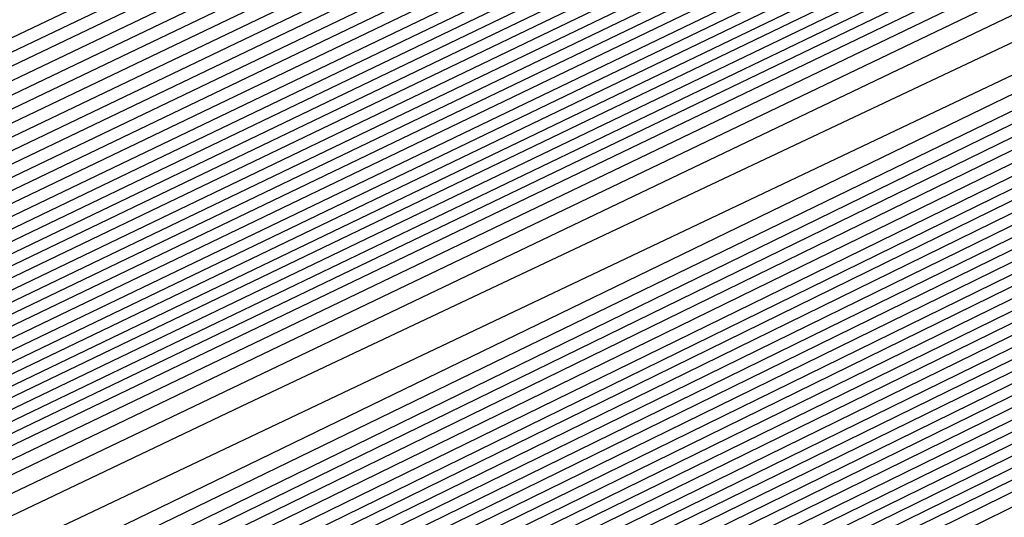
# Model space of a CAD drawing. Extents: x 3249832 to 3255657, y 13789405 to 13793316.
# Tile 308 of 656: x 3254704.172 to 3254705.466, y 13790582.634 to 13790583.288. Entities that reach past the tile are written whole.
import ezdxf

# ---------------------------------------------------------------- set-up
doc = ezdxf.new("R2010")
doc.units = 0
doc.header["$LTSCALE"] = 100
doc.header["$MEASUREMENT"] = 0
for name, color, linetype in [('GRATIO_CON', 10, 'CONTINUOUS'), ('GRATIO_ICON', 7, 'CONTINUOUS'), ('TARGETS_EAST', 7, 'CONTINUOUS')]:
    doc.layers.add(name, color=color, linetype=linetype)

# ---------------------------------------------------------------- blocks, each defined once
blk = doc.blocks.new('Gratio_032316_contours')
at = {"layer": 'GRATIO_CON', "color": 1, "linetype": 'Continuous', "flags": 128}
for points in [[(3254643.9573, 13790552.6097), (3254661.9705, 13790561.3498), (3254683.1246, 13790571.6892), (3254701.0934, 13790580.4969), (3254711.1333, 13790585.4226), (3254714.8321, 13790587.2398), (3254715.3601, 13790587.5029), (3254715.3596, 13790587.5069), (3254715.3595, 13790587.5098), (3254715.3603, 13790587.5104), (3254715.8805, 13790587.7597), (3254719.5093, 13790589.5191), (3254729.3537, 13790594.3022), (3254746.9632, 13790602.8693), (3254767.6581, 13790612.9672), (3254785.2011, 13790621.5892)], [(3254645.7757, 13790553.5142), (3254663.3285, 13790562.0309), (3254683.9419, 13790572.1067), (3254701.4513, 13790580.6909), (3254711.2342, 13790585.4933), (3254714.8385, 13790587.2659), (3254715.3542, 13790587.5212), (3254715.853, 13790587.7617), (3254719.3325, 13790589.4492), (3254728.7721, 13790594.0356), (3254745.6576, 13790602.2505), (3254765.5015, 13790611.9331), (3254782.3232, 13790620.2006)], [(3254647.5941, 13790554.4186), (3254664.6865, 13790562.712), (3254684.7593, 13790572.5235), (3254701.8095, 13790580.8826), (3254711.336, 13790585.5591), (3254714.8458, 13790587.2852), (3254715.348, 13790587.5339), (3254715.8254, 13790587.7641), (3254719.1557, 13790589.3793), (3254728.1905, 13790593.7691), (3254744.3519, 13790601.6317), (3254763.3449, 13790610.8991), (3254779.4453, 13790618.8121)], [(3254651.2308, 13790556.2274), (3254667.4026, 13790564.0741), (3254686.3942, 13790573.3572), (3254702.526, 13790581.266), (3254711.5395, 13790585.6907), (3254714.8603, 13790587.3239), (3254715.3355, 13790587.5594), (3254715.7702, 13790587.7691), (3254718.8022, 13790589.2396), (3254727.0274, 13790593.236), (3254741.7406, 13790600.3941), (3254759.0318, 13790608.8311), (3254773.6894, 13790616.035)], [(3254653.0492, 13790557.1319), (3254668.7606, 13790564.7552), (3254687.2116, 13790573.774), (3254702.8843, 13790581.4577), (3254711.6412, 13790585.7564), (3254714.8676, 13790587.3433), (3254715.3293, 13790587.5721), (3254715.7426, 13790587.7716), (3254718.6254, 13790589.1697), (3254726.4458, 13790592.9695), (3254740.435, 13790599.7753), (3254756.8752, 13790607.7971), (3254770.8115, 13790614.6465), (3254778.5294, 13790618.5309)], [(3254646.2517, 13790553.9528), (3254654.8675, 13790558.0363), (3254670.1186, 13790565.4362), (3254688.0291, 13790574.1908), (3254703.2426, 13790581.6494), (3254711.743, 13790585.8222), (3254714.8749, 13790587.3627), (3254715.3231, 13790587.5848), (3254715.7151, 13790587.774), (3254718.4486, 13790589.0998), (3254725.8643, 13790592.703), (3254739.1294, 13790599.1565), (3254754.7186, 13790606.7631), (3254767.9336, 13790613.258), (3254775.252, 13790616.9413)], [(3254648.3232, 13790554.9771), (3254656.6859, 13790558.9407), (3254671.4766, 13790566.1173), (3254688.8465, 13790574.6076), (3254703.6008, 13790581.8411), (3254711.8447, 13790585.888), (3254714.8821, 13790587.382), (3254715.3169, 13790587.5976), (3254715.6875, 13790587.7765), (3254718.2718, 13790589.03), (3254725.2827, 13790592.4364), (3254737.8237, 13790598.5377), (3254752.562, 13790605.7291), (3254765.0557, 13790611.8694), (3254771.9746, 13790615.3518)], [(3254652.466, 13790557.0257), (3254660.3226, 13790560.7496), (3254674.1927, 13790567.4794), (3254690.4813, 13790575.4413), (3254704.3173, 13790582.2246), (3254712.0482, 13790586.0196), (3254714.8967, 13790587.4207), (3254715.3044, 13790587.623), (3254715.6323, 13790587.7815), (3254717.9183, 13790588.8903), (3254724.1196, 13790591.9033), (3254735.2124, 13790597.3001), (3254748.2489, 13790603.6611), (3254759.2998, 13790609.0924), (3254765.4198, 13790612.1726), (3254767.5973, 13790613.3706), (3254767.8046, 13790613.628), (3254767.8447, 13790613.807), (3254768.8446, 13790614.4523), (3254771.7623, 13790616.0293)], [(3254651.241, 13790556.5836), (3254654.5375, 13790558.0501), (3254662.141, 13790561.654), (3254675.5507, 13790568.1605), (3254691.2988, 13790575.8581), (3254704.6756, 13790582.4163), (3254712.1499, 13790586.0854), (3254714.904, 13790587.4401), (3254715.2982, 13790587.6357), (3254715.6047, 13790587.7839), (3254717.7415, 13790588.8204), (3254723.538, 13790591.6368), (3254733.9068, 13790596.6813), (3254746.0923, 13790602.627), (3254756.4219, 13790607.7038), (3254762.1424, 13790610.583), (3254764.1778, 13790611.7028), (3254764.3715, 13790611.9434), (3254764.4337, 13790612.1232), (3254765.5415, 13790612.8137), (3254768.7386, 13790614.5249), (3254774.566, 13790617.5186)], [(3254651.548, 13790556.8702), (3254653.3699, 13790557.6315), (3254656.6089, 13790559.0744), (3254663.9594, 13790562.5584), (3254676.9087, 13790568.8416), (3254692.1162, 13790576.2749), (3254705.0338, 13790582.608), (3254712.2517, 13790586.1512), (3254714.9112, 13790587.4594), (3254715.292, 13790587.6484), (3254715.5771, 13790587.7864), (3254717.5647, 13790588.7505), (3254722.9564, 13790591.3703), (3254732.6011, 13790596.0625), (3254743.9357, 13790601.593), (3254753.544, 13790606.3153), (3254758.865, 13790608.9934), (3254760.7582, 13790610.035), (3254760.9385, 13790610.2589), (3254761.0228, 13790610.4394), (3254762.2384, 13790611.1751), (3254765.7149, 13790613.0205), (3254772.0375, 13790616.2604)], [(3254678.2668, 13790569.5227), (3254692.9336, 13790576.6918), (3254705.3921, 13790582.7997), (3254712.3534, 13790586.217), (3254714.9185, 13790587.4788), (3254715.2858, 13790587.6612), (3254715.5496, 13790587.7889), (3254717.3879, 13790588.6807), (3254722.3749, 13790591.1037), (3254731.2955, 13790595.4436), (3254741.7791, 13790600.559), (3254750.666, 13790604.9267), (3254755.5876, 13790607.4038), (3254757.3387, 13790608.3672), (3254757.5054, 13790608.5743), (3254757.6118, 13790608.7556), (3254758.9353, 13790609.5366), (3254762.6912, 13790611.5161), (3254769.509, 13790615.0021), (3254777.6739, 13790619.1394)], [(3254680.9828, 13790570.8848), (3254694.5684, 13790577.5253), (3254706.1082, 13790583.1826), (3254712.556, 13790586.3474), (3254714.9315, 13790587.5159), (3254715.271, 13790587.6858), (3254715.2714, 13790587.6881), (3254715.2722, 13790587.6892), (3254715.2732, 13790587.689), (3254715.4944, 13790587.7945), (3254717.0344, 13790588.541), (3254721.2117, 13790590.5707), (3254728.6842, 13790594.206), (3254737.4659, 13790598.491), (3254744.9102, 13790602.1497), (3254749.0328, 13790604.2246), (3254750.4996, 13790605.0316), (3254750.6393, 13790605.2051), (3254750.7899, 13790605.388), (3254752.329, 13790606.2594), (3254756.6438, 13790608.5072), (3254764.4521, 13790612.4857), (3254773.7947, 13790617.2146)], [(3254682.3408, 13790571.5658), (3254695.3858, 13790577.9421), (3254706.4664, 13790583.3743), (3254712.6576, 13790586.4132), (3254714.9386, 13790587.5352), (3254715.2646, 13790587.6983), (3254715.2651, 13790587.7006), (3254715.2659, 13790587.7017), (3254715.267, 13790587.7016), (3254715.4668, 13790587.797), (3254716.8576, 13790588.4711), (3254720.6302, 13790590.3041), (3254727.3786, 13790593.5872), (3254735.3094, 13790597.457), (3254742.0323, 13790600.7611), (3254745.7554, 13790602.635), (3254747.0801, 13790603.3639), (3254747.2062, 13790603.5205), (3254747.379, 13790603.7042), (3254749.0259, 13790604.6209), (3254753.6201, 13790607.0028), (3254761.9237, 13790611.2275), (3254771.8551, 13790616.2521)], [(3254683.6989, 13790572.2469), (3254696.2032, 13790578.3589), (3254706.8246, 13790583.566), (3254712.7593, 13790586.4789), (3254714.9457, 13790587.5545), (3254715.2583, 13790587.7108), (3254715.2588, 13790587.7131), (3254715.2597, 13790587.7142), (3254715.2608, 13790587.7142), (3254715.4392, 13790587.7994), (3254716.6808, 13790588.4013), (3254720.0486, 13790590.0376), (3254726.0729, 13790592.9684), (3254733.1528, 13790596.423), (3254739.1543, 13790599.3726), (3254742.478, 13790601.0454), (3254743.6606, 13790601.6961), (3254743.7731, 13790601.8359), (3254743.968, 13790602.0204), (3254745.7228, 13790602.9823), (3254750.5964, 13790605.4984), (3254759.3952, 13790609.9692), (3254769.9155, 13790615.2897), (3254779.2011, 13790619.9784)], [(3254685.0569, 13790572.928), (3254697.0206, 13790578.7757), (3254707.1829, 13790583.7577), (3254712.8609, 13790586.5447), (3254714.9528, 13790587.5738), (3254715.2519, 13790587.7234), (3254715.2526, 13790587.7256), (3254715.2535, 13790587.7267), (3254715.2546, 13790587.7269), (3254715.4116, 13790587.8019), (3254716.504, 13790588.3314), (3254719.4671, 13790589.7711), (3254724.7673, 13790592.3496), (3254730.9962, 13790595.389), (3254736.2764, 13790597.9841), (3254739.2006, 13790599.4558), (3254740.241, 13790600.0283), (3254740.3401, 13790600.1513), (3254740.5571, 13790600.3366), (3254742.4197, 13790601.3437), (3254747.5727, 13790603.994), (3254756.8668, 13790608.711), (3254767.9759, 13790614.3273), (3254777.7802, 13790619.2776)], [(3254687.7729, 13790574.2901), (3254698.6554, 13790579.6094), (3254707.8993, 13790584.1411), (3254713.0642, 13790586.6762), (3254714.9671, 13790587.6123), (3254715.2393, 13790587.7484), (3254715.24, 13790587.7505), (3254715.241, 13790587.7518), (3254715.2422, 13790587.7521), (3254715.3565, 13790587.8068), (3254716.1504, 13790588.1917), (3254718.3039, 13790589.238), (3254722.156, 13790591.112), (3254726.683, 13790593.3209), (3254730.5206, 13790595.207), (3254732.6458, 13790596.2766), (3254733.4019, 13790596.6927), (3254733.4739, 13790596.7821), (3254733.7351, 13790596.969), (3254735.8135, 13790598.0666), (3254741.5253, 13790600.9852), (3254751.8099, 13790606.1945), (3254764.0967, 13790612.4024), (3254774.9383, 13790617.8759)], [(3254689.131, 13790574.9712), (3254699.4729, 13790580.0262), (3254708.2575, 13790584.3328), (3254713.1658, 13790586.742), (3254714.9742, 13790587.6316), (3254715.2329, 13790587.761), (3254715.2337, 13790587.763), (3254715.2348, 13790587.7643), (3254715.2359, 13790587.7648), (3254715.3289, 13790587.8092), (3254715.9737, 13790588.1218), (3254717.7224, 13790588.9714), (3254720.8504, 13790590.4932), (3254724.5264, 13790592.2869), (3254727.6426, 13790593.8185), (3254729.3684, 13790594.687), (3254729.9824, 13790595.0249), (3254730.0409, 13790595.0975), (3254730.3242, 13790595.2852), (3254732.5104, 13790596.428), (3254738.5016, 13790599.4807), (3254749.2814, 13790604.9363), (3254762.1571, 13790611.44), (3254773.5174, 13790617.1751)], [(3254690.489, 13790575.6522), (3254700.2903, 13790580.443), (3254708.6157, 13790584.5245), (3254713.2674, 13790586.8077), (3254714.9813, 13790587.6509), (3254715.2266, 13790587.7735), (3254715.2275, 13790587.7755), (3254715.2286, 13790587.7768), (3254715.2297, 13790587.7774), (3254715.3013, 13790587.8117), (3254715.7969, 13790588.0519), (3254717.1408, 13790588.7049), (3254719.5447, 13790589.8744), (3254722.3699, 13790591.2529), (3254724.7647, 13790592.4299), (3254726.091, 13790593.0974), (3254726.5629, 13790593.3571), (3254726.6078, 13790593.4129), (3254726.9132, 13790593.6014), (3254729.2072, 13790594.7894), (3254735.4779, 13790597.9763), (3254746.753, 13790603.6781), (3254760.2175, 13790610.4776), (3254772.0965, 13790616.4743)], [(3254691.847, 13790576.3333), (3254701.1077, 13790580.8598), (3254708.9739, 13790584.7162), (3254713.3691, 13790586.8735), (3254714.9885, 13790587.6701), (3254715.2202, 13790587.7861), (3254715.2212, 13790587.788), (3254715.2224, 13790587.7893), (3254715.2235, 13790587.79), (3254715.2737, 13790587.8141), (3254715.6201, 13790587.9821), (3254716.5592, 13790588.4384), (3254718.2391, 13790589.2556), (3254720.2133, 13790590.2189), (3254721.8868, 13790591.0414), (3254722.8136, 13790591.5079), (3254723.1433, 13790591.6893), (3254723.1747, 13790591.7283), (3254723.5023, 13790591.9176), (3254725.9041, 13790593.1509), (3254732.4543, 13790596.4719), (3254744.2245, 13790602.4199), (3254758.2779, 13790609.5152)], [(3254687.5981, 13790574.316), (3254694.5631, 13790577.6954), (3254702.7425, 13790581.6935), (3254709.6903, 13790585.0996), (3254713.5723, 13790587.005), (3254715.0027, 13790587.7087), (3254715.2076, 13790587.8111), (3254715.2155, 13790587.8162), (3254715.2646, 13790587.8408), (3254715.3952, 13790587.9046), (3254715.6275, 13790588.0179), (3254715.8997, 13790588.1512), (3254716.1297, 13790588.2654), (3254716.6303, 13790588.5199), (3254719.2939, 13790589.8681), (3254726.4082, 13790593.462), (3254739.168, 13790599.9031), (3254754.3988, 13790607.5903), (3254767.8337, 13790614.3719), (3254776.2164, 13790618.6078)], [(3254651.0069, 13790556.9616), (3254655.5123, 13790559.1072), (3254661.3217, 13790561.894), (3254668.1197, 13790565.1602), (3254674.8023, 13790568.3631), (3254680.0684, 13790570.8643), (3254683.1747, 13790572.3015), (3254685.6089, 13790573.4148), (3254689.4165, 13790575.2204), (3254695.9211, 13790578.3765), (3254703.5599, 13790582.1103), (3254710.0485, 13790585.2913), (3254713.674, 13790587.0708), (3254715.0098, 13790587.728), (3254715.2012, 13790587.8237), (3254715.5767, 13790588.0145), (3254718.1988, 13790589.3384), (3254725.3135, 13790592.9288), (3254738.0825, 13790599.3724), (3254753.3307, 13790607.0675), (3254766.7985, 13790613.8657), (3254775.2332, 13790618.1281)], [(3254651.9652, 13790557.4392), (3254656.6382, 13790559.6653), (3254662.6638, 13790562.5558), (3254669.7147, 13790565.9438), (3254676.6453, 13790569.2668), (3254682.1055, 13790571.8639), (3254685.3036, 13790573.3493), (3254687.6804, 13790574.4392), (3254691.2349, 13790576.1249), (3254697.2791, 13790579.0576), (3254704.3773, 13790582.5271), (3254710.4067, 13790585.483), (3254713.7756, 13790587.1366), (3254715.0169, 13790587.7472), (3254715.1948, 13790587.8363), (3254715.5637, 13790588.0238), (3254718.1399, 13790589.3246), (3254725.1298, 13790592.8522), (3254737.6771, 13790599.1838), (3254752.6727, 13790606.7516), (3254765.9448, 13790613.4511), (3254774.3039, 13790617.6754)], [(3254652.9236, 13790557.9168), (3254657.7641, 13790560.2233), (3254664.0059, 13790563.2177), (3254671.3097, 13790566.7274), (3254678.4883, 13790570.1706), (3254684.1427, 13790572.8635), (3254687.4325, 13790574.3972), (3254689.7518, 13790575.4635), (3254693.0532, 13790577.0293), (3254698.6371, 13790579.7386), (3254705.1948, 13790582.9439), (3254710.7649, 13790585.6747), (3254713.8772, 13790587.2023), (3254715.024, 13790587.7665), (3254715.1884, 13790587.8489), (3254715.5508, 13790588.0331), (3254718.0809, 13790589.3107), (3254724.9462, 13790592.7755), (3254737.2717, 13790598.9953), (3254752.0148, 13790606.4357), (3254765.0911, 13790613.0365), (3254773.3746, 13790617.2228)], [(3254651.3, 13790557.2133), (3254654.8403, 13790558.872), (3254660.0158, 13790561.3394), (3254666.6901, 13790564.5414), (3254674.4997, 13790568.2945), (3254682.1743, 13790571.9781), (3254688.2171, 13790574.8626), (3254691.6904, 13790576.4929), (3254693.8947, 13790577.5121), (3254696.69, 13790578.8381), (3254701.3532, 13790581.1008), (3254706.8296, 13790583.7776), (3254711.4814, 13790586.0581), (3254714.0805, 13790587.3339), (3254715.0382, 13790587.8051), (3254715.1756, 13790587.8741), (3254715.5248, 13790588.0517), (3254717.9631, 13790589.2831), (3254724.5788, 13790592.6221), (3254736.4608, 13790598.6182), (3254750.699, 13790605.8039), (3254763.3837, 13790612.2073), (3254771.5159, 13790616.3175)], [(3254652.1439, 13790557.6356), (3254655.7986, 13790559.3495), (3254661.1417, 13790561.8975), (3254668.0321, 13790565.2032), (3254676.0946, 13790569.078), (3254684.0173, 13790572.8819), (3254690.2542, 13790575.8622), (3254693.8193, 13790577.5407), (3254695.9661, 13790578.5364), (3254698.5083, 13790579.7426), (3254702.7112, 13790581.7819), (3254707.647, 13790584.1944), (3254711.8396, 13790586.2498), (3254714.1821, 13790587.3996), (3254715.0454, 13790587.8244), (3254715.1692, 13790587.8867), (3254715.5119, 13790588.061), (3254717.9042, 13790589.2693), (3254724.3952, 13790592.5454), (3254736.0554, 13790598.4297), (3254750.0411, 13790605.488), (3254762.53, 13790611.7927), (3254770.5866, 13790615.8649), (3254774.8217, 13790618.021)], [(3254692.2914, 13790576.8618), (3254695.9482, 13790578.5886), (3254698.0375, 13790579.5607), (3254700.3267, 13790580.647), (3254704.0693, 13790582.4629), (3254708.4644, 13790584.6112), (3254712.1978, 13790586.4415), (3254714.2838, 13790587.4654), (3254715.0525, 13790587.8436), (3254715.1628, 13790587.899), (3254715.1638, 13790587.9005), (3254715.1651, 13790587.902), (3254715.1662, 13790587.9033), (3254715.5018, 13790588.0733), (3254717.8471, 13790589.2573), (3254724.2124, 13790592.4695), (3254735.6502, 13790598.2414), (3254749.3832, 13790605.1722), (3254761.6763, 13790611.3781), (3254769.6572, 13790615.4123), (3254773.9041, 13790617.5743)], [(3254687.7034, 13790574.6894), (3254694.3286, 13790577.8614), (3254698.0771, 13790579.6365), (3254700.109, 13790580.5851), (3254702.1451, 13790581.5514), (3254705.4273, 13790583.144), (3254709.2818, 13790585.0281), (3254712.556, 13790586.6332), (3254714.3854, 13790587.5311), (3254715.0596, 13790587.8629), (3254715.1564, 13790587.9115), (3254715.1574, 13790587.913), (3254715.1587, 13790587.9145), (3254715.1597, 13790587.9158), (3254715.4888, 13790588.0826), (3254717.7882, 13790589.2435), (3254724.0287, 13790592.3929), (3254735.2448, 13790598.0529), (3254748.7253, 13790604.8563), (3254760.8226, 13790610.9635), (3254768.7279, 13790614.9597), (3254772.9866, 13790617.1276)], [(3254691.3894, 13790576.4969), (3254698.4029, 13790579.8606), (3254702.3349, 13790581.7322), (3254704.2518, 13790582.6337), (3254705.7818, 13790583.3603), (3254708.1433, 13790584.5061), (3254710.9167, 13790585.8617), (3254713.2724, 13790587.0166), (3254714.5887, 13790587.6627), (3254715.0738, 13790587.9014), (3254715.1436, 13790587.9366), (3254715.1446, 13790587.938), (3254715.1458, 13790587.9395), (3254715.1469, 13790587.941), (3254715.4628, 13790588.1013), (3254717.6703, 13790589.2159), (3254723.6614, 13790592.2395), (3254734.4339, 13790597.6758), (3254747.4094, 13790604.2245), (3254759.1152, 13790610.1344), (3254766.8692, 13790614.0544), (3254771.1515, 13790616.2343)], [(3254684.0695, 13790572.9958), (3254693.2324, 13790577.4007), (3254700.4401, 13790580.8601), (3254704.4638, 13790582.78), (3254706.3233, 13790583.658), (3254707.6001, 13790584.2647), (3254709.5014, 13790585.1872), (3254711.7343, 13790586.2788), (3254713.6314, 13790587.2092), (3254714.6921, 13790587.7304), (3254715.0837, 13790587.9238), (3254715.1405, 13790587.9531), (3254715.4499, 13790588.1105), (3254717.6114, 13790589.2021), (3254723.4777, 13790592.1629), (3254734.0285, 13790597.4873), (3254746.7515, 13790603.9086), (3254758.2615, 13790609.7198), (3254765.9399, 13790613.6018), (3254770.2339, 13790615.7876), (3254772.3576, 13790616.8983)], [(3254685.6645, 13790573.7793), (3254695.0754, 13790578.3044), (3254702.4773, 13790581.8597), (3254706.5928, 13790583.8279), (3254708.3947, 13790584.6823), (3254709.4185, 13790585.1691), (3254710.8594, 13790585.8683), (3254712.5517, 13790586.6956), (3254713.9896, 13790587.4009), (3254714.7937, 13790587.7962), (3254715.0908, 13790587.9432), (3254715.1341, 13790587.9658), (3254715.4369, 13790588.1198), (3254717.5524, 13790589.1883), (3254723.294, 13790592.0862), (3254733.6231, 13790597.2988), (3254746.0936, 13790603.5927), (3254757.4078, 13790609.3052), (3254765.0105, 13790613.1491), (3254769.3164, 13790615.3409), (3254771.4825, 13790616.4728)], [(3254687.2595, 13790574.5629), (3254696.9184, 13790579.2082), (3254704.5144, 13790582.8593), (3254708.7217, 13790584.8757), (3254710.4661, 13790585.7067), (3254711.2369, 13790586.0736), (3254712.2174, 13790586.5494), (3254713.3691, 13790587.1124), (3254714.3478, 13790587.5926), (3254714.8953, 13790587.862), (3254715.0978, 13790587.9625), (3254715.1276, 13790587.9785), (3254715.4239, 13790588.1292), (3254717.4935, 13790589.1745), (3254723.1104, 13790592.0095), (3254733.2176, 13790597.1102), (3254745.4357, 13790603.2768), (3254756.5541, 13790608.8906), (3254764.0812, 13790612.6965), (3254768.3988, 13790614.8943), (3254770.6075, 13790616.0472), (3254771.7108, 13790616.6657)], [(3254690.4495, 13790576.13), (3254700.6044, 13790581.0157), (3254708.5888, 13790584.8585), (3254712.9795, 13790586.9715), (3254714.609, 13790587.7553), (3254714.8736, 13790587.8824), (3254714.9335, 13790587.9115), (3254715.004, 13790587.9462), (3254715.0642, 13790587.9761), (3254715.0986, 13790587.9937), (3254715.112, 13790588.0013), (3254715.1148, 13790588.0038), (3254715.3979, 13790588.1479), (3254717.3756, 13790589.147), (3254722.743, 13790591.8562), (3254732.4068, 13790596.7332), (3254744.1198, 13790602.645), (3254754.8468, 13790608.0614), (3254762.2225, 13790611.7913), (3254766.5637, 13790614.0009), (3254768.8573, 13790615.1961), (3254770.0169, 13790615.8415), (3254770.6619, 13790616.237), (3254771.3382, 13790616.6417)], [(3254691.3246, 13790576.5671), (3254701.2561, 13790581.3455), (3254709.0349, 13790585.09), (3254713.3077, 13790587.1475), (3254714.8826, 13790587.9066), (3254715.1084, 13790588.0164), (3254715.3849, 13790588.1572), (3254717.3167, 13790589.1332), (3254722.5594, 13790591.7795), (3254732.0013, 13790596.5446), (3254743.4619, 13790602.3291), (3254753.9931, 13790607.6468), (3254761.2932, 13790611.3386), (3254765.6461, 13790613.5543), (3254767.9823, 13790614.7706), (3254769.17, 13790615.4294), (3254769.8305, 13790615.8319), (3254770.5233, 13790616.2441), (3254771.6468, 13790616.8582)], [(3254692.0922, 13790576.9523), (3254701.7295, 13790581.5891), (3254709.2424, 13790585.2057), (3254713.3647, 13790587.1907), (3254714.8842, 13790587.9231), (3254715.102, 13790588.0291), (3254715.3719, 13790588.1666), (3254717.2577, 13790589.1194), (3254722.3757, 13790591.7029), (3254731.5959, 13790596.3561), (3254742.804, 13790602.0133), (3254753.1394, 13790607.2322), (3254760.3638, 13790610.886), (3254764.7286, 13790613.1076), (3254767.1072, 13790614.345), (3254768.3231, 13790615.0173), (3254768.9992, 13790615.4268), (3254769.7083, 13790615.8466), (3254770.8588, 13790616.474), (3254772.2008, 13790617.2017)], [(3254683.086, 13790572.6396), (3254692.8597, 13790577.3375), (3254702.2029, 13790581.8327), (3254709.4499, 13790585.3213), (3254713.4218, 13790587.234), (3254714.8858, 13790587.9396), (3254715.0956, 13790588.0417), (3254715.359, 13790588.1759), (3254717.1988, 13790589.1056), (3254722.192, 13790591.6262), (3254731.1905, 13790596.1676), (3254742.1461, 13790601.6974), (3254752.2857, 13790606.8176), (3254759.4345, 13790610.4334), (3254763.811, 13790612.6609), (3254766.2321, 13790613.9195), (3254767.4761, 13790614.6052), (3254768.1678, 13790615.0216), (3254768.8934, 13790615.4491), (3254770.0708, 13790616.0899), (3254771.4446, 13790616.8335)], [(3254685.0376, 13790573.6106), (3254694.3948, 13790578.1075), (3254703.1496, 13790582.3192), (3254709.8648, 13790585.5517), (3254713.5359, 13790587.3196), (3254714.8889, 13790587.9721), (3254715.0828, 13790588.0668), (3254715.333, 13790588.1946), (3254717.0809, 13790589.0781), (3254721.8247, 13790591.4729), (3254730.3796, 13790595.7905), (3254740.8302, 13790601.0656), (3254750.5783, 13790605.9885), (3254757.5758, 13790609.5281), (3254761.9759, 13790611.7676), (3254764.482, 13790613.0684), (3254765.7823, 13790613.781), (3254766.5051, 13790614.2114), (3254767.2635, 13790614.6541), (3254768.4947, 13790615.3216), (3254769.9322, 13790616.0971), (3254771.1334, 13790616.7816)], [(3254686.0134, 13790574.0961), (3254695.1623, 13790578.4926), (3254703.623, 13790582.5627), (3254710.0723, 13790585.6672), (3254713.5929, 13790587.3627), (3254714.8905, 13790587.9885), (3254715.0765, 13790588.0794), (3254715.32, 13790588.2039), (3254717.022, 13790589.0643), (3254721.641, 13790591.3962), (3254729.9742, 13790595.602), (3254740.1723, 13790600.7497), (3254749.7246, 13790605.5739), (3254756.6465, 13790609.0755), (3254761.0584, 13790611.3209), (3254763.6069, 13790612.6429), (3254764.9354, 13790613.3689), (3254765.6738, 13790613.8062), (3254766.4486, 13790614.2565), (3254767.7067, 13790614.9375), (3254769.176, 13790615.729), (3254770.4045, 13790616.4267), (3254771.0551, 13790616.8757), (3254771.2495, 13790617.1191)], [(3254686.9892, 13790574.5817), (3254695.9299, 13790578.8778), (3254704.0964, 13790582.8062), (3254710.2798, 13790585.7827), (3254713.65, 13790587.4058), (3254714.8921, 13790588.0049), (3254715.0701, 13790588.092), (3254715.307, 13790588.2133), (3254716.963, 13790589.0505), (3254721.4573, 13790591.3195), (3254729.5688, 13790595.4135), (3254739.5144, 13790600.4338), (3254748.8709, 13790605.1593)], [(3254687.965, 13790575.0672), (3254696.6974, 13790579.2629), (3254704.5698, 13790583.0496), (3254710.4873, 13790585.8981), (3254713.707, 13790587.4489), (3254714.8937, 13790588.0213), (3254715.0637, 13790588.1046), (3254715.2941, 13790588.2226), (3254716.9041, 13790589.0367), (3254721.2737, 13790591.2429), (3254729.1633, 13790595.2249), (3254738.8565, 13790600.1179), (3254748.0172, 13790604.7447)], [(3254689.9166, 13790576.0383), (3254698.2325, 13790580.0332), (3254705.5166, 13790583.5369), (3254710.9023, 13790586.1303), (3254714.0382, 13790587.647), (3254716.632, 13790588.9334), (3254720.906, 13790591.0888), (3254728.3524, 13790594.8476), (3254737.5406, 13790599.4861), (3254746.3098, 13790603.9155)], [(3254690.8924, 13790576.5238), (3254699.0001, 13790580.4183), (3254705.9899, 13790583.7804), (3254711.1098, 13790586.2458), (3254714.0887, 13790587.6869), (3254716.581, 13790588.9235), (3254720.7224, 13790591.0121), (3254727.947, 13790594.6591), (3254736.8827, 13790599.1702), (3254745.4561, 13790603.5009)], [(3254691.8683, 13790577.0094), (3254699.7676, 13790580.8035), (3254706.4633, 13790584.0239), (3254711.3173, 13790586.3613), (3254714.1392, 13790587.7268), (3254716.5301, 13790588.9136), (3254720.5388, 13790590.9355), (3254727.5416, 13790594.4706), (3254736.2248, 13790598.8543), (3254744.6024, 13790603.0863), (3254751.0704, 13790606.3597)], [(3254684.5147, 13790573.5023), (3254692.8441, 13790577.4949), (3254700.5352, 13790581.1886), (3254706.9367, 13790584.2674), (3254711.5248, 13790586.4768), (3254714.1897, 13790587.7666), (3254716.4792, 13790588.9036), (3254720.3552, 13790590.8588), (3254727.1361, 13790594.2821), (3254735.5669, 13790598.5384), (3254743.7487, 13790602.6718), (3254750.1411, 13790605.9071)], [(3254686.5494, 13790574.5139), (3254694.7957, 13790578.466), (3254702.0703, 13790581.9589), (3254707.8835, 13790584.7544), (3254711.9397, 13790586.7079), (3254714.2907, 13790587.8464), (3254716.3774, 13790588.8837), (3254719.9879, 13790590.7055), (3254726.3253, 13790593.905), (3254734.251, 13790597.9066), (3254742.0413, 13790601.8426), (3254748.2824, 13790605.0018)], [(3254687.5668, 13790575.0197), (3254695.7715, 13790578.9516), (3254702.8378, 13790582.344), (3254708.3569, 13790584.9979), (3254712.1472, 13790586.8234), (3254714.3412, 13790587.8862), (3254716.3265, 13790588.8738), (3254719.8043, 13790590.6289), (3254725.9199, 13790593.7165), (3254733.5931, 13790597.5908), (3254741.1877, 13790601.428), (3254747.3531, 13790604.5492)], [(3254688.5842, 13790575.5255), (3254696.7473, 13790579.4371), (3254703.6054, 13790582.7292), (3254708.8303, 13790585.2414), (3254712.3547, 13790586.9389), (3254714.3917, 13790587.9261), (3254716.2755, 13790588.8639), (3254719.6207, 13790590.5522), (3254725.5145, 13790593.528), (3254732.9352, 13790597.2749), (3254740.334, 13790601.0134), (3254746.4237, 13790604.0966)], [(3254689.6015, 13790576.0313), (3254697.7231, 13790579.9226), (3254704.3729, 13790583.1143), (3254709.3036, 13790585.4849), (3254712.5622, 13790587.0544), (3254714.4422, 13790587.966), (3254716.2246, 13790588.8539), (3254719.4371, 13790590.4756), (3254725.1091, 13790593.3394), (3254732.2773, 13790596.959), (3254739.4803, 13790600.5988), (3254745.4944, 13790603.644)], [(3254691.6363, 13790577.0429), (3254699.6748, 13790580.8937), (3254705.908, 13790583.8846), (3254710.2504, 13790585.9718), (3254712.9771, 13790587.2855), (3254714.5432, 13790588.0457), (3254716.1228, 13790588.834), (3254719.0698, 13790590.3223), (3254724.2982, 13790592.9624), (3254730.9614, 13790596.3272), (3254737.7729, 13790599.7696), (3254743.6357, 13790602.7387), (3254748.2126, 13790605.0675)], [(3254692.6536, 13790577.5487), (3254700.6506, 13790581.3793), (3254706.6756, 13790584.2697), (3254710.7238, 13790586.2153), (3254713.1846, 13790587.401), (3254714.5937, 13790588.0856), (3254716.0719, 13790588.8241), (3254718.8862, 13790590.2456), (3254723.8928, 13790592.7739), (3254730.3035, 13790596.0113), (3254736.9192, 13790599.355), (3254742.7064, 13790602.2861), (3254747.295, 13790604.6208)], [(3254685.2107, 13790574.0117), (3254693.671, 13790578.0546), (3254701.6264, 13790581.8648), (3254707.4431, 13790584.6548), (3254711.1972, 13790586.4588), (3254713.3921, 13790587.5165), (3254714.6442, 13790588.1255), (3254716.0209, 13790588.8142), (3254718.7026, 13790590.169), (3254723.4874, 13790592.5853), (3254729.6456, 13790595.6954), (3254736.0655, 13790598.9404), (3254741.777, 13790601.8334), (3254746.3775, 13790604.1742)], [(3254686.1555, 13790574.4828), (3254694.6884, 13790578.5604), (3254702.6022, 13790582.3504), (3254708.2106, 13790585.04), (3254711.6706, 13790586.7023), (3254713.5996, 13790587.6321), (3254714.6947, 13790588.1653), (3254715.97, 13790588.8042), (3254718.519, 13790590.0923), (3254723.082, 13790592.3968), (3254728.9877, 13790595.3795), (3254735.2118, 13790598.5259), (3254740.8477, 13790601.3808), (3254745.4599, 13790603.7275)], [(3254688.0451, 13790575.4249), (3254696.7231, 13790579.572), (3254704.5538, 13790583.3214), (3254709.7457, 13790585.8102), (3254712.6173, 13790587.189), (3254714.0145, 13790587.8622), (3254714.6772, 13790588.1834), (3254714.921, 13790588.3035), (3254714.9555, 13790588.3228), (3254715.0737, 13790588.3847), (3254715.9023, 13790588.8045), (3254718.1514, 13790589.9405), (3254722.271, 13790592.0202), (3254727.6719, 13790594.7478), (3254733.5044, 13790597.6967), (3254738.989, 13790600.4756), (3254743.6248, 13790602.8341), (3254746.9805, 13790604.5574)], [(3254688.9898, 13790575.8959), (3254697.7405, 13790580.0778), (3254705.5297, 13790583.8072), (3254710.5133, 13790586.1957), (3254713.0907, 13790587.4331), (3254714.222, 13790587.9784), (3254714.7343, 13790588.2272), (3254714.9226, 13790588.3206), (3254714.9492, 13790588.336), (3254715.0608, 13790588.3945), (3254715.8434, 13790588.791), (3254717.9677, 13790589.864), (3254721.8656, 13790591.8317), (3254727.0139, 13790594.4319), (3254732.6507, 13790597.2821), (3254738.0597, 13790600.0229), (3254742.7072, 13790602.3875), (3254746.1055, 13790604.1319)], [(3254689.9346, 13790576.367), (3254698.7579, 13790580.5836), (3254706.5055, 13790584.2927), (3254711.2809, 13790586.5807), (3254713.5641, 13790587.6764), (3254714.4295, 13790588.0938), (3254714.7913, 13790588.2703), (3254714.9242, 13790588.3372), (3254714.9428, 13790588.3489), (3254715.0479, 13790588.4041), (3254715.7845, 13790588.7774), (3254717.7841, 13790589.7874), (3254721.4602, 13790591.6432), (3254726.356, 13790594.116), (3254731.797, 13790596.8675), (3254737.1303, 13790599.5703), (3254741.7897, 13790601.9408), (3254745.2304, 13790603.7063)], [(3254690.8794, 13790576.838), (3254699.7752, 13790581.0894), (3254707.4813, 13790584.7781), (3254712.0484, 13790586.9658), (3254714.0375, 13790587.9198), (3254714.637, 13790588.2092), (3254714.8484, 13790588.3135), (3254714.9258, 13790588.3538), (3254714.9365, 13790588.3618), (3254715.0349, 13790588.4138), (3254715.7256, 13790588.7638), (3254717.6004, 13790589.7108), (3254721.0548, 13790591.4547), (3254725.6981, 13790593.8001), (3254730.9433, 13790596.4529), (3254736.201, 13790599.1177), (3254740.8721, 13790601.4941), (3254744.3553, 13790603.2808), (3254746.3031, 13790604.3029)], [(3254692.4887, 13790577.6457), (3254701.3754, 13790581.893), (3254708.9279, 13790585.5089), (3254713.1479, 13790587.5316), (3254714.7022, 13790588.2788), (3254714.9237, 13790588.3879), (3254715.009, 13790588.4331), (3254715.6077, 13790588.7367), (3254717.2331, 13790589.5577), (3254720.2439, 13790591.0777), (3254724.3823, 13790593.1684), (3254729.2359, 13790595.6237), (3254734.3423, 13790598.2124), (3254739.037, 13790600.6008), (3254742.6052, 13790602.4297), (3254744.6092, 13790603.4787), (3254745.7211, 13790604.0829)], [(3254685.5623, 13790574.3682), (3254692.9579, 13790577.8894), (3254701.6558, 13790582.0461), (3254709.0481, 13790585.5838), (3254713.1792, 13790587.561), (3254714.7014, 13790588.2896), (3254714.9188, 13790588.3948), (3254714.9975, 13790588.4372), (3254715.5498, 13790588.7195), (3254717.0499, 13790589.4795), (3254719.8386, 13790590.8887), (3254723.7244, 13790592.8524), (3254728.3822, 13790595.2091), (3254733.413, 13790597.7598), (3254738.1195, 13790600.1541), (3254741.7301, 13790602.0041), (3254743.7623, 13790603.0666), (3254744.8898, 13790603.6778)], [(3254686.1924, 13790574.6882), (3254693.4274, 13790578.1329), (3254701.9363, 13790582.1993), (3254709.1682, 13790585.6599), (3254713.2098, 13790587.5938), (3254714.6992, 13790588.3063), (3254714.9121, 13790588.4088), (3254714.9844, 13790588.4475), (3254715.4908, 13790588.7062), (3254716.8662, 13790589.403), (3254719.4332, 13790590.7003), (3254723.0664, 13790592.5365), (3254727.5286, 13790594.7946), (3254732.4837, 13790597.3072), (3254737.2019, 13790599.7074), (3254740.855, 13790601.5786), (3254742.9154, 13790602.6545), (3254744.0584, 13790603.2727), (3254745.2603, 13790603.921)]]:
    blk.add_lwpolyline(points, dxfattribs=at)
at = {"layer": 'GRATIO_ICON', "color": 7, "linetype": 'Continuous', "flags": 128}
for points in [[(3254649.4124, 13790555.323), (3254666.0445, 13790563.393), (3254685.5768, 13790572.9403), (3254702.1678, 13790581.0743), (3254711.4377, 13790585.6249), (3254714.8531, 13790587.3046), (3254715.3418, 13790587.5467), (3254715.7978, 13790587.7666), (3254718.979, 13790589.3094), (3254727.609, 13790593.5026), (3254743.0463, 13790601.0129), (3254761.1884, 13790609.8651), (3254776.5674, 13790617.4236)], [(3254650.3946, 13790556.0014), (3254658.5043, 13790559.8452), (3254672.8347, 13790566.7984), (3254689.6639, 13790575.0245), (3254703.9591, 13790582.0328), (3254711.9464, 13790585.9538), (3254714.8894, 13790587.4014), (3254715.3107, 13790587.6103), (3254715.6599, 13790587.779), (3254718.095, 13790588.9601), (3254724.7011, 13790592.1699), (3254736.5181, 13790597.9189), (3254750.4054, 13790604.6951), (3254762.1777, 13790610.4809), (3254768.6972, 13790613.7622), (3254771.0169, 13790615.0384), (3254771.2377, 13790615.3126)], [(3254679.6248, 13790570.2037), (3254693.751, 13790577.1084), (3254705.75, 13790582.9909), (3254712.4544, 13790586.2816), (3254714.9243, 13790587.4967), (3254715.2773, 13790587.6732), (3254715.2777, 13790587.6756), (3254715.2784, 13790587.6767), (3254715.2794, 13790587.6764), (3254715.5219, 13790587.7921), (3254717.2111, 13790588.6109), (3254721.7933, 13790590.8372), (3254729.9899, 13790594.8248), (3254739.6225, 13790599.525), (3254747.7881, 13790603.5382), (3254752.3102, 13790605.8142), (3254753.9192, 13790606.6994), (3254754.0723, 13790606.8897), (3254754.2009, 13790607.0718), (3254755.6321, 13790607.898), (3254759.6675, 13790610.0116), (3254766.9806, 13790613.7439), (3254775.7343, 13790618.177)], [(3254686.4149, 13790573.609), (3254697.838, 13790579.1925), (3254707.5411, 13790583.9494), (3254712.9625, 13790586.6105), (3254714.96, 13790587.593), (3254715.2456, 13790587.7359), (3254715.2463, 13790587.7381), (3254715.2473, 13790587.7393), (3254715.2484, 13790587.7395), (3254715.384, 13790587.8043), (3254716.3272, 13790588.2615), (3254718.8855, 13790589.5045), (3254723.4617, 13790591.7308), (3254728.8396, 13790594.355), (3254733.3985, 13790596.5955), (3254735.9232, 13790597.8662), (3254736.8215, 13790598.3605), (3254736.907, 13790598.4667), (3254737.1461, 13790598.6528), (3254739.1166, 13790599.7051), (3254744.549, 13790602.4896), (3254754.3383, 13790607.4528), (3254766.0363, 13790613.3649), (3254776.3593, 13790618.5768)], [(3254685.7798, 13790573.4116), (3254693.205, 13790577.0144), (3254701.9251, 13790581.2767), (3254709.3321, 13790584.9079), (3254713.4707, 13790586.9393), (3254714.9956, 13790587.6894), (3254715.2139, 13790587.7986), (3254715.2149, 13790587.8005), (3254715.2162, 13790587.8019), (3254715.2173, 13790587.8026), (3254715.2461, 13790587.8166), (3254715.4433, 13790587.9122), (3254715.9777, 13790588.1718), (3254716.9333, 13790588.637), (3254718.0552, 13790589.1862), (3254719.0038, 13790589.6573), (3254719.8847, 13790590.1096), (3254722.5847, 13790591.4891), (3254729.4359, 13790594.9632), (3254741.6976, 13790601.1604), (3254756.3385, 13790608.5526), (3254769.2546, 13790615.0727), (3254777.3138, 13790619.1453)], [(3254650.456, 13790556.7909), (3254653.8819, 13790558.3944), (3254658.8899, 13790560.7814), (3254665.348, 13790563.8795), (3254672.9047, 13790567.5109), (3254680.3313, 13790571.0744), (3254686.1799, 13790573.8631), (3254689.5614, 13790575.445), (3254691.8232, 13790576.4878), (3254694.8716, 13790577.9337), (3254699.9952, 13790580.4197), (3254706.0122, 13790583.3608), (3254711.1231, 13790585.8664), (3254713.9789, 13790587.2681), (3254715.0311, 13790587.7858), (3254715.182, 13790587.8615), (3254715.5378, 13790588.0424), (3254718.022, 13790589.2969), (3254724.7625, 13790592.6988), (3254736.8662, 13790598.8068), (3254751.3569, 13790606.1198), (3254764.2374, 13790612.6219), (3254772.4452, 13790616.7702)], [(3254689.5464, 13790575.5932), (3254696.3658, 13790578.861), (3254700.206, 13790580.6843), (3254702.1804, 13790581.6094), (3254703.9634, 13790582.4559), (3254706.7853, 13790583.8251), (3254710.0993, 13790585.4449), (3254712.9142, 13790586.8249), (3254714.487, 13790587.5969), (3254715.0667, 13790587.8821), (3254715.15, 13790587.924), (3254715.151, 13790587.9255), (3254715.1523, 13790587.927), (3254715.1533, 13790587.9284), (3254715.4758, 13790588.0919), (3254717.7293, 13790589.2297), (3254723.845, 13790592.3162), (3254734.8393, 13790597.8643), (3254748.0673, 13790604.5404), (3254759.9689, 13790610.549), (3254767.7985, 13790614.507), (3254772.069, 13790616.681)], [(3254688.8545, 13790575.3465), (3254698.7614, 13790580.112), (3254706.5516, 13790583.8589), (3254710.8506, 13790585.9236), (3254712.5376, 13790586.731), (3254713.0553, 13790586.9782), (3254713.5756, 13790587.2308), (3254714.1868, 13790587.5298), (3254714.7063, 13790587.7849), (3254714.9972, 13790587.9284), (3254715.1051, 13790587.9822), (3254715.1213, 13790587.9913), (3254715.4109, 13790588.1386), (3254717.4346, 13790589.1608), (3254722.9267, 13790591.9329), (3254732.8122, 13790596.9217), (3254744.7777, 13790602.9609), (3254755.7004, 13790608.476), (3254763.1518, 13790612.2439), (3254767.4812, 13790614.4476), (3254769.7324, 13790615.6217), (3254770.8638, 13790616.2536), (3254771.4933, 13790616.6422)], [(3254684.0618, 13790573.1252), (3254693.6273, 13790577.7228), (3254702.6763, 13790582.0764), (3254709.6574, 13790585.437), (3254713.4789, 13790587.2772), (3254714.8874, 13790587.9561), (3254715.0892, 13790588.0544), (3254715.346, 13790588.1853), (3254717.1399, 13790589.0918), (3254722.0083, 13790591.5495), (3254730.785, 13790595.979), (3254741.4882, 13790601.3815), (3254751.432, 13790606.4031), (3254758.5051, 13790609.9807), (3254762.8935, 13790612.2142), (3254765.357, 13790613.4939), (3254766.6292, 13790614.1931), (3254767.3365, 13790614.6165), (3254768.0785, 13790615.0516), (3254769.2828, 13790615.7057), (3254770.6884, 13790616.4653), (3254771.8624, 13790617.1365)], [(3254688.9408, 13790575.5527), (3254697.465, 13790579.6481), (3254705.0432, 13790583.2935), (3254710.6948, 13790586.0147), (3254713.9877, 13790587.6072), (3254716.6829, 13790588.9434), (3254721.0897, 13790591.1654), (3254728.7578, 13790595.0362), (3254738.1985, 13790599.802), (3254747.1635, 13790604.3301)], [(3254685.532, 13790574.0081), (3254693.8199, 13790577.9805), (3254701.3027, 13790581.5737), (3254707.4101, 13790584.5109), (3254711.7322, 13790586.5924), (3254714.2402, 13790587.8065), (3254716.4283, 13790588.8937), (3254720.1716, 13790590.7822), (3254726.7307, 13790594.0935), (3254734.909, 13790598.2225), (3254742.895, 13790602.2572), (3254749.2118, 13790605.4545)], [(3254690.6189, 13790576.5371), (3254698.699, 13790580.4082), (3254705.1405, 13790583.4994), (3254709.777, 13790585.7284), (3254712.7697, 13790587.17), (3254714.4927, 13790588.0059), (3254716.1737, 13790588.844), (3254719.2534, 13790590.3989), (3254724.7036, 13790593.1509), (3254731.6194, 13790596.6431), (3254738.6266, 13790600.1842), (3254744.5651, 13790603.1913), (3254749.1301, 13790605.5142)], [(3254687.1003, 13790574.9538), (3254695.7057, 13790579.0662), (3254703.578, 13790582.8359), (3254708.9782, 13790585.4251), (3254712.1439, 13790586.9455), (3254713.807, 13790587.7466), (3254714.6201, 13790588.1401), (3254714.9194, 13790588.2867), (3254714.9619, 13790588.3098), (3254715.0867, 13790588.3751), (3254715.9613, 13790588.8181), (3254718.335, 13790590.0171), (3254722.6765, 13790592.2087), (3254728.3298, 13790595.0637), (3254734.3581, 13790598.1113), (3254739.9184, 13790600.9282), (3254744.5424, 13790603.2808), (3254747.8556, 13790604.983)], [(3254691.8242, 13790577.3091), (3254700.7926, 13790581.5952), (3254708.4571, 13790585.2636), (3254712.8159, 13790587.3508), (3254714.5108, 13790588.1631), (3254714.8444, 13790588.3246), (3254714.9055, 13790588.3566), (3254714.9274, 13790588.3704), (3254714.9301, 13790588.3748), (3254715.022, 13790588.4234), (3254715.6667, 13790588.7503), (3254717.4167, 13790589.6343), (3254720.6493, 13790591.2662), (3254725.0402, 13790593.4842), (3254730.0896, 13790596.0383), (3254735.2717, 13790598.665), (3254739.9546, 13790601.0474), (3254743.4802, 13790602.8552), (3254745.4562, 13790603.8908)]]:
    blk.add_lwpolyline(points, dxfattribs=at)

msp = doc.modelspace()

# ---------------------------------------------------------------- linework, layer by layer
at = {"layer": 'TARGETS_EAST', "color": 1, "const_width": 2.5}
msp.add_lwpolyline([(3254706.2075, 13790587.8749, 1), (3254723.7075, 13790587.8749, 1)], format="xyb", close=True, dxfattribs=at)
at = {"layer": 'TARGETS_EAST', "color": 1}
msp.add_solid([(3254691.2359, 13790583.821), (3254693.9013, 13790577.7103), (3254710.9006, 13790588.7617)], dxfattribs=at)

# ---------------------------------------------------------------- block references
at = {"layer": 'TARGETS_EAST'}
msp.add_blockref('Gratio_032316_contours', (0, 0), dxfattribs=at)

doc.saveas('drawing.dxf')
